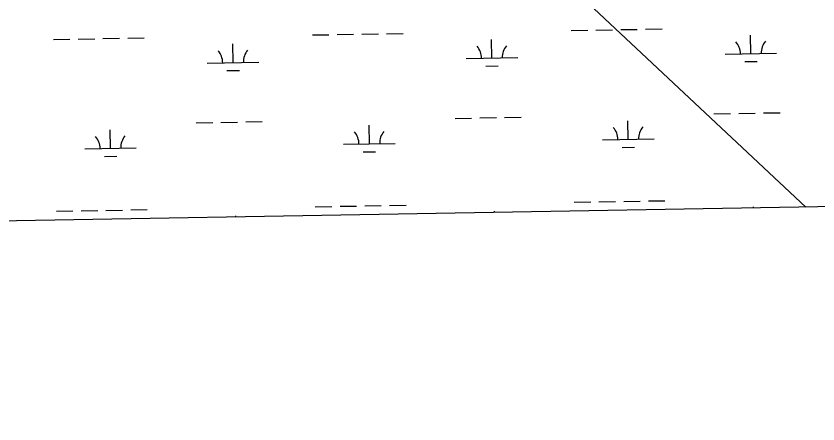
# Model space of a CAD drawing. Extents: x 3892998 to 3931244, y 278583 to 304547.
# Drawn here: x 3919987 to 3921542, y 284015 to 284805 of the extents above; entities that cross this region are included whole.
import ezdxf

# ---------------------------------------------------------------- set-up
doc = ezdxf.new("R2010")
doc.units = 0
for name, color, linetype in [('V-GRID-FRAM', 7, 'Continuous'), ('V-UTIL-LINE', 7, 'Continuous'), ('V-WETL-SWMP', 7, 'Continuous')]:
    doc.layers.add(name, color=color, linetype=linetype)

msp = doc.modelspace()

# ---------------------------------------------------------------- linework, layer by layer
at = {"layer": 'V-GRID-FRAM'}
msp.add_lwpolyline([(3896958.4, 302195.2), (3928823.6, 302746.7), (3929146.3, 284567.1), (3897265.1, 284015.2), (3896958.4, 302195.2)], dxfattribs=at)
at = {"layer": 'V-UTIL-LINE'}
msp.add_lwpolyline([(3906680.9, 302363.5), (3908344.9, 300090), (3912732.6, 293653.7), (3913646.8, 292726.8), (3916248.7, 289346), (3918159.9, 287579.4), (3921518.3, 284435.1)], dxfattribs=at)
at = {"layer": 'V-WETL-SWMP'}
for p, q in [((3921063.6, 284777.1), (3921095.6, 284777.7)), ((3921111.6, 284778), (3921143.6, 284778.5)), ((3921159.6, 284778.8), (3921191.6, 284779.4)), ((3921207.6, 284779.6), (3921239.6, 284780.2)), ((3920059.9, 284759.8), (3920091.9, 284760.3)), ((3920107.9, 284760.6), (3920139.9, 284761.2)), ((3920155.9, 284761.4), (3920187.9, 284762)), ((3920203.9, 284762.3), (3920235.9, 284762.8)), ((3920561.8, 284768.5), (3920593.8, 284769)), ((3920609.8, 284769.3), (3920641.8, 284769.8)), ((3920657.8, 284770.1), (3920689.8, 284770.7)), ((3920705.7, 284770.9), (3920737.7, 284771.5)), ((3921411.7, 284732.4), (3921411.1, 284768.4)), ((3920408.1, 284715), (3920407.5, 284751)), ((3920909.9, 284723.7), (3920909.3, 284759.7)), ((3921361.8, 284731.6), (3921461.7, 284733.3)), ((3920358.1, 284714.2), (3920458.1, 284715.9)), ((3920859.9, 284722.9), (3920959.9, 284724.6)), ((3921400, 284716.8), (3921424, 284717.2)), ((3920396.3, 284699.4), (3920420.3, 284699.8)), ((3920898.2, 284708.1), (3920922.2, 284708.5)), ((3920838.5, 284607), (3920870.5, 284607.6)), ((3920886.5, 284607.9), (3920918.5, 284608.4)), ((3920934.5, 284608.7), (3920966.5, 284609.3)), ((3921340.3, 284615.7), (3921372.3, 284616.3)), ((3921388.3, 284616.6), (3921420.3, 284617.1)), ((3921436.3, 284617.4), (3921468.3, 284617.9)), ((3920336.7, 284598.4), (3920368.7, 284598.9)), ((3920384.7, 284599.2), (3920416.7, 284599.7)), ((3920432.7, 284600), (3920464.7, 284600.6)), ((3920672.3, 284557.7), (3920671.7, 284593.7)), ((3921174.1, 284566.4), (3921173.5, 284602.4)), ((3920170.4, 284549), (3920169.8, 284585)), ((3920622.3, 284556.9), (3920722.3, 284558.6)), ((3921124.1, 284565.6), (3921224.1, 284567.3)), ((3920120.5, 284548.2), (3920220.4, 284549.9)), ((3921162.4, 284550.8), (3921186.4, 284551.2)), ((3920158.7, 284533.4), (3920182.7, 284533.8)), ((3920660.5, 284542.1), (3920684.5, 284542.5)), ((3922057.9, 284444.4), (3919709.8, 284403.8)), ((3920567.5, 284435.8), (3920599.5, 284436.4)), ((3920615.5, 284436.7), (3920647.5, 284437.2)), ((3920663.5, 284437.5), (3920695.5, 284438)), ((3920711.5, 284438.3), (3920743.5, 284438.9)), ((3921069.4, 284444.5), (3921101.4, 284445.1)), ((3921117.4, 284445.3), (3921149.3, 284445.9)), ((3921165.3, 284446.2), (3921197.3, 284446.7)), ((3921213.3, 284447), (3921245.3, 284447.6)), ((3921416.9, 284433.3), (3921416.9, 284435.8)), ((3920065.7, 284427.1), (3920097.7, 284427.7)), ((3920113.7, 284428), (3920145.7, 284428.5)), ((3920161.7, 284428.8), (3920193.7, 284429.4)), ((3920209.7, 284429.6), (3920241.7, 284430.2)), ((3920413.3, 284415.9), (3920413.2, 284418.4)), ((3920915.1, 284424.6), (3920915, 284427.1))]:
    msp.add_line(p, q, dxfattribs=at)
for centre, start, end in [((3920854.7, 284723.2), 0.2199, 41.7635), ((3920965.1, 284725.2), 140.2199, 181.7635), ((3921356.5, 284731.9), 0.2199, 41.7635), ((3921467, 284733.8), 140.2199, 181.7635), ((3920352.8, 284714.6), 0.2199, 41.7635), ((3920463.3, 284716.5), 140.2199, 181.7635), ((3921118.9, 284565.9), 0.2199, 41.7635), ((3921229.3, 284567.8), 140.2199, 181.7635), ((3920617, 284557.2), 0.2199, 41.7635), ((3920727.5, 284559.2), 140.2199, 181.7635), ((3920115.2, 284548.6), 0.2199, 41.7635), ((3920225.7, 284550.5), 140.2199, 181.7635)]:
    msp.add_arc(centre, 35.2, start, end, dxfattribs=at)

doc.saveas('drawing.dxf')
